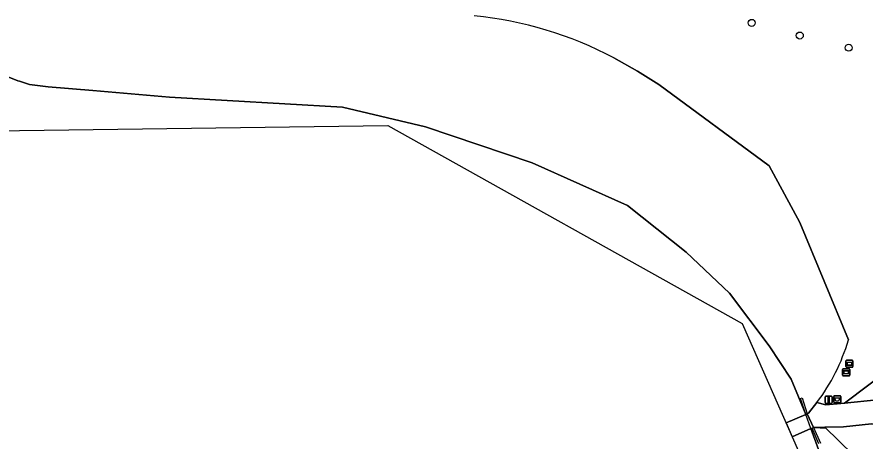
# Model space of a CAD drawing. Extents: x 161258 to 161838, y 380833 to 381727.
# Drawn here: x 161369 to 161487.3, y 381416.6 to 381475.7 of the extents above; entities that cross this region are included whole.
import ezdxf

# ---------------------------------------------------------------- set-up
doc = ezdxf.new("R2010")
doc.units = 0
for name, color, linetype in [('IMGEO_Afvalbak', 7, 'Continuous'), ('IMGEO_Boom', 7, 'Continuous'), ('IMGEO_Dek', 7, 'Continuous'), ('IMGEO_Groenvoorziening', 7, 'Continuous'), ('IMGEO_Hek', 7, 'Continuous'), ('IMGEO_Informatiebord', 7, 'Continuous'), ('IMGEO_Lichtmast', 7, 'Continuous'), ('IMGEO_Oever', 7, 'Continuous'), ('IMGEO_Voetpad_gesloten', 7, 'Continuous'), ('IMGEO_Voetpad_open', 7, 'Continuous'), ('IMGEO_Walbescherming', 7, 'Continuous'), ('IMGEO_Waterloop', 7, 'Continuous')]:
    doc.layers.add(name, color=color, linetype=linetype)

msp = doc.modelspace()

# ---------------------------------------------------------------- linework, layer by layer
at = {"layer": 'IMGEO_Afvalbak'}
for p, q in [((161483.01, 381422.9), (161483.8, 381422.9)), ((161483.8, 381422.9), (161483.01, 381422.9)), ((161482.91, 381422.01), (161482.91, 381422.8)), ((161482.91, 381422.8), (161482.91, 381422.01)), ((161483.8, 381421.91), (161483.01, 381421.91)), ((161483.01, 381421.91), (161483.8, 381421.91)), ((161483.9, 381422.8), (161483.9, 381422.01)), ((161483.9, 381422.01), (161483.9, 381422.8))]:
    msp.add_line(p, q, dxfattribs=at)
msp.add_lwpolyline([(161483.05, 381422.62), (161483.75, 381422.62), (161483.6, 381422.15), (161483.2, 381422.15), (161483.05, 381422.62)], dxfattribs=at)
for centre, start, end in [((161483.01, 381422.8), 90, 180), ((161483.01, 381422.8), 90, 180), ((161483.8, 381422.8), 0, 90), ((161483.8, 381422.8), 360, 90), ((161483.01, 381422.01), 180, 270), ((161483.01, 381422.01), 180, 270), ((161483.8, 381422.01), 270, 0), ((161483.8, 381422.01), 270, 0)]:
    msp.add_arc(centre, 0.1, start, end, dxfattribs=at)
at = {"layer": 'IMGEO_Boom'}
for centre in [(161471.48, 381474.91), (161478.18, 381473.15), (161485.01, 381471.44)]:
    msp.add_circle(centre, 0.489, dxfattribs=at)
at = {"layer": 'IMGEO_Dek'}
msp.add_lwpolyline([(161477.11, 381417.18), (161479.74, 381418.32), (161479.89, 381418.38), (161480.08, 381418.46), (161479.21, 381420.37), (161479.02, 381420.29), (161476.26, 381419.11)], close=True, dxfattribs=at)
at = {"layer": 'IMGEO_Groenvoorziening'}
for points in [[(161484.96, 381430.67), (161478.17, 381447.05), (161473.93, 381454.97), (161458.52, 381466.3), (161455.55, 381468.16), (161452.24, 381470.02)], [(161452.24, 381470.02), (161455.55, 381468.16), (161458.52, 381466.3), (161473.93, 381454.97), (161478.17, 381447.05), (161484.96, 381430.67)], [(161367.36, 381467.53), (161369.1, 381466.82), (161369.3, 381466.76), (161370.71, 381466.33), (161373.32, 381465.97), (161379.54, 381465.5), (161390.25, 381464.55), (161414.4, 381463.13), (161425.98, 381460.43), (161440.82, 381455.38), (161454.13, 381449.44), (161462.31, 381442.9), (161468.37, 381437.21), (161473.92, 381429.85), (161476.98, 381425.2), (161479.02, 381420.29), (161478.26, 381422.53), (161478.49, 381422.61), (161479.21, 381420.37), (161479.39, 381420.44), (161480.57, 381421.95)], [(161480.57, 381421.95), (161481.79, 381421.61), (161484.4, 381421.86), (161498.36, 381432.37)], [(161505.52, 381415.22), (161496, 381417.31), (161488.19, 381418.95), (161484.29, 381418.56), (161481.67, 381418.5), (161489.62, 381410.73), (161501.65, 381392.7), (161519.97, 381345.89), (161535.96, 381313.25), (161540.76, 381303.16), (161542.62, 381284.23), (161540.89, 381275.61), (161534.86, 381256.72), (161518.52, 381221.89)]]:
    msp.add_lwpolyline(points, dxfattribs=at)
for centre, radius, start, end in [((161427.61, 381423.7), 52.46, 62, 84.368), ((161427.61, 381423.7), 52.46, 62, 84.368), ((161459.09, 381438.21), 26.94, 322.8808, 343.7475), ((161459.09, 381438.21), 26.94, 322.8808, 343.7475)]:
    msp.add_arc(centre, radius, start, end, dxfattribs=at)
at = {"layer": 'IMGEO_Hek'}
for points in [[(161480.57, 381421.95), (161479.39, 381420.44)], [(161476.26, 381419.11), (161479.02, 381420.29)], [(161479.02, 381420.29), (161479.21, 381420.37)], [(161479.39, 381420.44), (161479.21, 381420.37)], [(161479.74, 381418.32), (161477.11, 381417.18)], [(161479.74, 381418.32), (161479.89, 381418.38)], [(161480.08, 381418.46), (161479.89, 381418.38)], [(161480.08, 381418.46), (161480.23, 381418.47)], [(161480.23, 381418.47), (161481.81, 381418.36)]]:
    msp.add_lwpolyline(points, dxfattribs=at)
at = {"layer": 'IMGEO_Informatiebord'}
for p, q in [((161484.61, 381426.96), (161484.61, 381427.76)), ((161484.61, 381427.76), (161484.61, 381426.96)), ((161484.71, 381427.86), (161485.49, 381427.86)), ((161485.49, 381427.86), (161484.71, 381427.86)), ((161485.59, 381427.76), (161485.59, 381426.96)), ((161485.59, 381426.96), (161485.59, 381427.76)), ((161484.15, 381425.76), (161484.15, 381426.56)), ((161484.15, 381426.56), (161484.15, 381425.76)), ((161484.25, 381426.66), (161485.04, 381426.66)), ((161485.04, 381426.66), (161484.25, 381426.66)), ((161485.49, 381426.86), (161484.71, 381426.86)), ((161484.71, 381426.86), (161485.49, 381426.86)), ((161485.14, 381426.56), (161485.14, 381425.76)), ((161485.14, 381425.76), (161485.14, 381426.56)), ((161485.04, 381425.66), (161484.25, 381425.66)), ((161484.25, 381425.66), (161485.04, 381425.66))]:
    msp.add_line(p, q, dxfattribs=at)
for points in [[(161484.71, 381427.59), (161485.49, 381427.59), (161485.49, 381427.13), (161484.71, 381427.13), (161484.71, 381427.59)], [(161484.77, 381427.53), (161484.77, 381427.19), (161485.43, 381427.19), (161485.43, 381427.53), (161484.77, 381427.53)], [(161484.25, 381426.4), (161485.04, 381426.4), (161485.04, 381425.93), (161484.25, 381425.93), (161484.25, 381426.4)], [(161484.32, 381426.33), (161484.32, 381426), (161484.97, 381426), (161484.97, 381426.33), (161484.32, 381426.33)]]:
    msp.add_lwpolyline(points, dxfattribs=at)
for centre, start, end in [((161484.71, 381427.76), 90, 180), ((161484.71, 381427.76), 90, 180), ((161485.49, 381427.76), 0, 90), ((161485.49, 381427.76), 360, 90), ((161484.25, 381426.56), 90, 180), ((161484.25, 381426.56), 90, 180), ((161484.71, 381426.96), 180, 270), ((161484.71, 381426.96), 180, 270), ((161485.04, 381426.56), 0, 90), ((161485.04, 381426.56), 360, 90), ((161485.49, 381426.96), 270, 0), ((161485.49, 381426.96), 270, 0), ((161484.25, 381425.76), 180, 270), ((161484.25, 381425.76), 180, 270), ((161485.04, 381425.76), 270, 0), ((161485.04, 381425.76), 270, 0)]:
    msp.add_arc(centre, 0.1, start, end, dxfattribs=at)
at = {"layer": 'IMGEO_Lichtmast'}
for p, q in [((161481.7, 381421.93), (161481.7, 381422.73)), ((161481.7, 381422.73), (161481.7, 381421.93)), ((161481.8, 381422.83), (161482.59, 381422.83)), ((161482.59, 381422.83), (161481.8, 381422.83)), ((161482.59, 381421.83), (161481.8, 381421.83)), ((161481.8, 381421.83), (161482.59, 381421.83)), ((161482.69, 381422.73), (161482.69, 381421.93)), ((161482.69, 381421.93), (161482.69, 381422.73))]:
    msp.add_line(p, q, dxfattribs=at)
msp.add_lwpolyline([(161482.12, 381422.71), (161482.27, 381422.71), (161482.27, 381421.96), (161482.12, 381421.96), (161482.12, 381422.71)], dxfattribs=at)
for centre, start, end in [((161481.8, 381422.73), 90, 180), ((161481.8, 381422.73), 90, 180), ((161481.8, 381421.93), 180, 270), ((161481.8, 381421.93), 180, 270), ((161482.59, 381422.73), 0, 90), ((161482.59, 381422.73), 360, 90), ((161482.59, 381421.93), 270, 0), ((161482.59, 381421.93), 270, 0)]:
    msp.add_arc(centre, 0.1, start, end, dxfattribs=at)
at = {"layer": 'IMGEO_Oever'}
for points in [[(161480.83, 381416.18), (161479.89, 381418.38), (161479.74, 381418.32), (161480.81, 381415.38)], [(161489.62, 381410.73), (161481.67, 381418.5), (161480.23, 381418.47), (161480.08, 381418.46), (161481.09, 381416.28)]]:
    msp.add_lwpolyline(points, dxfattribs=at)
at = {"layer": 'IMGEO_Voetpad_gesloten'}
for points in [[(161498.36, 381432.37), (161484.4, 381421.86), (161488.92, 381422.34), (161499.6, 381430.25)], [(161508.02, 381418.75), (161506.99, 381418.82), (161489.99, 381422.45), (161488.92, 381422.34), (161484.4, 381421.86), (161481.79, 381421.61), (161480.57, 381421.95), (161479.39, 381420.44), (161479.21, 381420.37), (161480.08, 381418.46), (161480.23, 381418.47), (161481.67, 381418.5), (161484.29, 381418.56), (161488.19, 381418.95), (161496, 381417.31), (161505.52, 381415.22)]]:
    msp.add_lwpolyline(points, dxfattribs=at)
at = {"layer": 'IMGEO_Voetpad_open'}
msp.add_lwpolyline([(161477.11, 381417.18), (161479.74, 381418.32), (161479.89, 381418.38), (161480.08, 381418.46), (161479.21, 381420.37), (161479.02, 381420.29), (161476.26, 381419.11)], close=True, dxfattribs=at)
at = {"layer": 'IMGEO_Walbescherming'}
msp.add_lwpolyline([(161479.02, 381420.29), (161476.98, 381425.2), (161473.92, 381429.85), (161468.37, 381437.21), (161462.31, 381442.9), (161454.13, 381449.44), (161440.82, 381455.38), (161425.98, 381460.43), (161414.4, 381463.13), (161390.25, 381464.55), (161379.54, 381465.5), (161373.32, 381465.97), (161370.71, 381466.33), (161369.3, 381466.76), (161369.1, 381466.82), (161367.36, 381467.53)], dxfattribs=at)
at = {"layer": 'IMGEO_Waterloop'}
for points in [[(161258.84, 381727.31), (161257.97, 381690.76), (161293.28, 381614.07), (161314.51, 381459.15), (161420.71, 381460.6), (161470.15, 381432.99), (161482.88, 381404.07)], [(161480.81, 381415.38), (161479.74, 381418.32), (161479.02, 381420.29), (161476.98, 381425.2), (161473.92, 381429.85), (161468.37, 381437.21), (161462.31, 381442.9), (161454.13, 381449.44), (161440.82, 381455.38), (161425.98, 381460.43), (161414.4, 381463.13), (161390.25, 381464.55), (161379.54, 381465.5), (161373.32, 381465.97), (161370.71, 381466.33), (161369.3, 381466.76), (161369.1, 381466.82), (161367.36, 381467.53)]]:
    msp.add_lwpolyline(points, dxfattribs=at)

doc.saveas('drawing.dxf')
